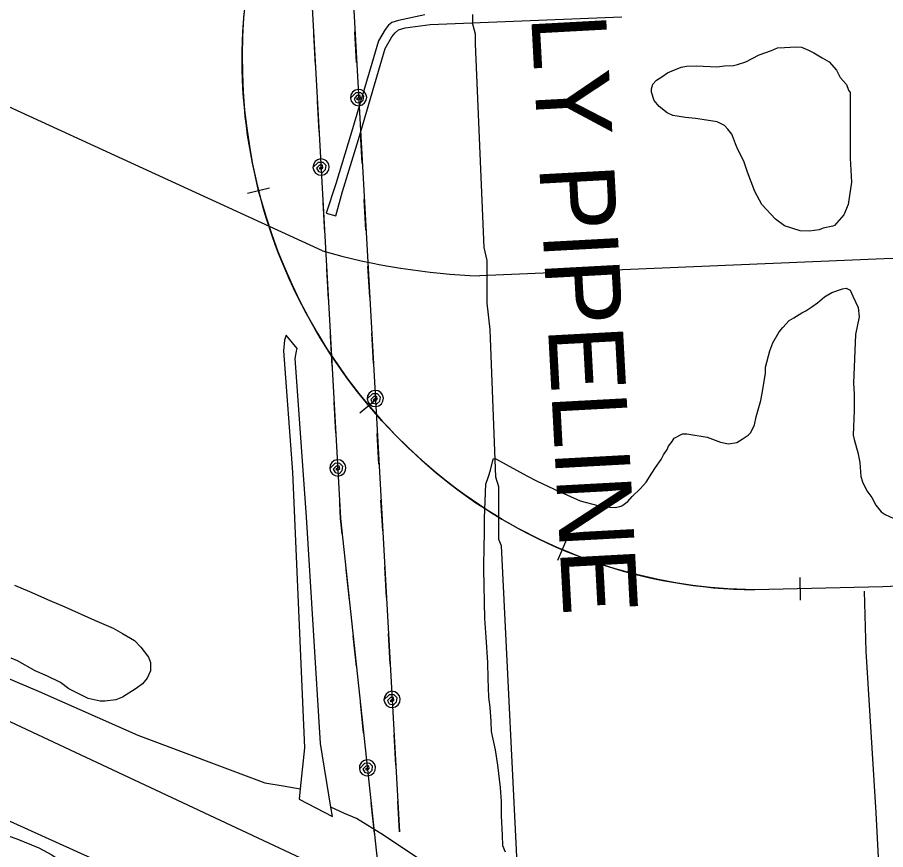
# Model space of a CAD drawing. Extents: x 3297716 to 3335574, y 688621 to 713991.
# Drawn here: x 3315173 to 3316135, y 706588 to 707510 of the extents above; entities that cross this region are included whole.
import ezdxf

# ---------------------------------------------------------------- set-up
doc = ezdxf.new("R2010")
doc.units = 0
for name, color, linetype in [('V-RAIL-TRAK', 7, 'Continuous'), ('V-ROAD-CNTR', 7, 'Continuous'), ('V-SITE-VEGE', 7, 'Continuous'), ('V-TOPO-SHOR', 7, 'Continuous'), ('V-UTIL-IDEN', 7, 'Continuous'), ('V-UTIL-LINE', 7, 'Continuous')]:
    doc.layers.add(name, color=color, linetype=linetype)

msp = doc.modelspace()

# ---------------------------------------------------------------- linework, layer by layer
at = {"layer": 'V-RAIL-TRAK'}
for points in [[(3315911.85, 706881.83), (3315902.22, 706883.39), (3315892.54, 706885.12), (3315882.97, 706887.01), (3315873.4, 706889.01), (3315863.84, 706891.24), (3315854.39, 706893.64), (3315844.94, 706896.21), (3315835.55, 706898.88), (3315826.16, 706901.78), (3315816.88, 706904.8), (3315807.61, 706908.03), (3315798.45, 706911.38), (3315789.29, 706914.89), (3315780.24, 706918.58), (3315771.25, 706922.43), (3315762.32, 706926.39), (3315753.45, 706930.57), (3315744.64, 706934.87), (3315735.94, 706939.33), (3315727.29, 706943.91), (3315718.76, 706948.71), (3315710.29, 706953.62), (3315701.93, 706958.64), (3315693.63, 706963.82), (3315685.45, 706969.18), (3315677.32, 706974.7), (3315669.3, 706980.28), (3315661.4, 706986.08), (3315653.61, 706991.99), (3315653.39, 706992.14), (3315645.16, 706998.59), (3315637.12, 707005.21), (3315629.2, 707011.96), (3315621.3, 707018.84), (3315613.59, 707025.88), (3315606.04, 707033.02), (3315598.52, 707040.29), (3315591.19, 707047.72), (3315584.02, 707055.25), (3315576.91, 707062.96), (3315570, 707070.73), (3315563.17, 707078.6), (3315556.48, 707086.66), (3315550, 707094.79), (3315543.63, 707103.06), (3315537.38, 707111.39), (3315531.28, 707119.91), (3315525.34, 707128.45), (3315519.55, 707137.17), (3315513.93, 707145.92), (3315508.42, 707154.81), (3315503.11, 707163.77), (3315497.96, 707172.83), (3315492.93, 707181.96), (3315488.09, 707191.23), (3315483.37, 707200.56), (3315478.86, 707209.96), (3315474.47, 707219.42), (3315470.32, 707228.99), (3315466.29, 707238.62), (3315462.43, 707248.28), (3315458.73, 707258.04), (3315455.23, 707267.86), (3315451.88, 707277.79), (3315448.67, 707287.7), (3315445.7, 707297.72), (3315442.9, 707307.76), (3315440.22, 707317.86), (3315437.75, 707327.95), (3315435.47, 707338.18), (3315433.33, 707348.39), (3315431.44, 707358.64), (3315429.63, 707368.89), (3315428.07, 707379.26), (3315426.68, 707389.56), (3315425.46, 707399.89), (3315424.4, 707410.32), (3315423.6, 707420.7), (3315422.88, 707431.1), (3315422.41, 707441.52), (3315422.07, 707452), (3315421.95, 707462.38), (3315422.04, 707472.83), (3315422.25, 707483.25), (3315422.64, 707493.7), (3315423.28, 707504.09), (3315424.05, 707514.54)], [(3315428.03, 707315.07), (3315452.31, 707321.01)], [(3315552.59, 707071.78), (3315571.83, 707087.74)], [(3319087.77, 707006.09), (3318715.77, 706990.51), (3318149.09, 706964.31), (3317360.21, 706932.56), (3316916.07, 706913.65), (3316426.52, 706891.66), (3316132.26, 706878.72), (3315989.83, 706875.58)], [(3315771.87, 706908.56), (3315781.71, 706931.54)], [(3316426.52, 706891.66), (3316132.26, 706878.72), (3315989.83, 706875.58), (3315980.02, 706875.74), (3315970.27, 706876.12), (3315960.52, 706876.67), (3315950.72, 706877.34), (3315940.97, 706878.22), (3315931.28, 706879.28), (3315921.54, 706880.44), (3315911.85, 706881.83)], [(3316041.07, 706864.21), (3316040.51, 706889.2)]]:
    msp.add_lwpolyline(points, dxfattribs=at)
for centre, radius, start, end in [((3316019.77, 707464.52), 597.81, 169.74761, 232.20326), ((3315995.64, 707436.23), 560.67, 232.37916, 269.40628)]:
    msp.add_arc(centre, radius, start, end, dxfattribs=at)
at = {"layer": 'V-ROAD-CNTR'}
for points in [[(3315511.15, 707251.17), (3315140.33, 707421.01), (3314659.85, 707639.06), (3314185.51, 707852.06), (3313849.46, 708010.78), (3313573.16, 708135.41)], [(3319461.8, 707383.87), (3318955.87, 707366.07), (3318422.52, 707338.62), (3317888.75, 707319.7), (3317346.71, 707292.57), (3316829.14, 707277.01), (3316283.42, 707246.71), (3316133.67, 707242.46), (3315685.47, 707223.46)], [(3316488, 706140.07), (3315980.47, 706362.35), (3315505.23, 706569.64), (3315058.13, 706779.06), (3314761.81, 706910.52)], [(3314711.62, 706823.88), (3315289.5, 706562.8), (3315847.04, 706315.48), (3316059.2, 706216.15)]]:
    msp.add_lwpolyline(points, dxfattribs=at)
msp.add_arc((3315711.77, 707951.12), 728.13, 254.00699, 267.93011, dxfattribs=at)
at = {"layer": 'V-SITE-VEGE'}
msp.add_lwpolyline([(3316095.79, 707353.9), (3316097.34, 707327.19), (3316093.78, 707302.62), (3316088.77, 707291.11), (3316078.55, 707279.16), (3316076.58, 707278.58), (3316066.09, 707276.4), (3316061.47, 707274.62), (3316050.36, 707273.11), (3316040.62, 707273.49), (3316023.27, 707278.72), (3316013.16, 707286.27), (3315998.19, 707302.47), (3315990.31, 707317.08), (3315982.03, 707338.21), (3315977.98, 707350.72), (3315971.32, 707363.34), (3315968.97, 707369.93), (3315965.41, 707378.53), (3315964.84, 707380.5), (3315960.5, 707385.87), (3315956.76, 707389.92), (3315948.47, 707394.15), (3315941.35, 707395.08), (3315924.55, 707397.68), (3315913.54, 707398.77), (3315899.33, 707401.28), (3315892.94, 707404.12), (3315884.1, 707410.98), (3315878.52, 707417.7), (3315875.63, 707426.91), (3315875.78, 707430.81), (3315877.29, 707435.95), (3315881.36, 707440.34), (3315887.35, 707444.01), (3315893.37, 707448.32), (3315898.67, 707450.72), (3315908.59, 707454.88), (3315914.48, 707455.95), (3315925.54, 707456.17), (3315948.27, 707455.27), (3315956.76, 707456.24), (3315966.52, 707456.51), (3315971.11, 707457.63), (3315980.33, 707460.52), (3315994.95, 707468.4), (3316008.78, 707473.06), (3316015.4, 707476.05), (3316023.22, 707476.39), (3316035.6, 707477.21), (3316042.09, 707476.95), (3316049.76, 707473.4), (3316055.5, 707470.57), (3316065.03, 707465), (3316072.67, 707460.8), (3316080.76, 707451.38), (3316084.99, 707443.41), (3316091.83, 707435.34), (3316094.2, 707429.39), (3316096.04, 707426.72)], close=True, dxfattribs=at)
for points in [[(3315709.55, 706640.82), (3315708.21, 706656.47), (3315705.29, 706681.3), (3315702.7, 706698.31), (3315698.3, 706718.64), (3315698.08, 706729.7), (3315696.75, 706745.35), (3315695.23, 706756.47), (3315694.75, 706777.29), (3315694.13, 706794.87), (3315692.63, 706822.89), (3315690.85, 706843.77), (3315689.74, 706898.43), (3315690.19, 706926.37), (3315690.5, 706934.16), (3315690.66, 706954.96), (3315692.14, 706992.62), (3315695.07, 707000.95), (3315697.29, 707008.02), (3315699.67, 707018.98), (3315700.4, 707020.9), (3315703, 707020.8), (3315737.37, 707001.9), (3315748.2, 706996.27), (3315767.99, 706987.04), (3315796.75, 706974.21), (3315816.05, 706968.9), (3315822.49, 706967.35), (3315835.48, 706966.84), (3315840.72, 706967.93), (3315842.69, 706968.5), (3315849.39, 706973.44), (3315854.16, 706979.11), (3315863.61, 706987.84), (3315869.73, 706994.75), (3315875.98, 707004.91), (3315880.13, 707011.25), (3315886.33, 707020.11), (3315889.13, 707025.2), (3315893.25, 707030.89), (3315894.71, 707034.74), (3315898.81, 707039.78), (3315900.91, 707043.59), (3315910.2, 707048.43), (3315914.74, 707048.26), (3315937.36, 707044.77), (3315952.09, 707038.99), (3315961.13, 707037.33), (3315970.29, 707038.92), (3315976.29, 707042.59), (3315982.96, 707046.88), (3315985.69, 707050.02), (3315989.91, 707058.31), (3315991.57, 707067.35), (3315996.83, 707085.35), (3315999.26, 707097.61), (3316001.92, 707115.71), (3316002.17, 707122.2), (3316006.78, 707140.23), (3316010.38, 707149.19), (3316017.36, 707161.27), (3316021.46, 707166.31), (3316028.25, 707173.84), (3316033.58, 707176.89), (3316042.24, 707182.4), (3316046.89, 707184.82), (3316053.56, 707189.11), (3316059.58, 707193.42), (3316067.66, 707200.26), (3316075.65, 707205.15), (3316087.51, 707209.23), (3316091.43, 707209.73), (3316095.9, 707207.6), (3316098.89, 707200.98), (3316104.9, 707188.39), (3316105.79, 707177.95), (3316101.78, 707158.61), (3316099.67, 707104.72), (3316100.48, 707092.34), (3316100.42, 707074.13), (3316099.35, 707046.87), (3316100.47, 707042.27), (3316104.45, 707027.81), (3316106.62, 707016.67), (3316107.95, 707001.01), (3316109.67, 706995.09), (3316114.48, 706985.15), (3316120.04, 706977.78), (3316124.26, 706969.16), (3316130.47, 706961.77), (3316134.92, 706958.99), (3316144.5, 706954.71)], [(3315169.77, 706880.53), (3315186.23, 706873.62), (3315208.87, 706863.75), (3315225.33, 706856.85), (3315258.27, 706842.02)], [(3315258.27, 706842.02), (3315278.84, 706833.14), (3315289.16, 706827.16), (3315302.57, 706819.19), (3315309.83, 706812.15), (3315318.18, 706801.03), (3315320.32, 706794.93), (3315320.46, 706785.73), (3315316.5, 706777.49), (3315311.48, 706771.28), (3315304.4, 706766.06), (3315289.21, 706756.63), (3315282.11, 706753.45), (3315269.86, 706752.24), (3315264.75, 706752.17), (3315251.42, 706755.03), (3315243.18, 706758.99), (3315229.79, 706765.94), (3315220.48, 706772.95), (3315206.06, 706779.89), (3315192.68, 706785.81), (3315173.09, 706796.76), (3315165.89, 706799.71)], [(3315031.26, 706647.39), (3315039.45, 706646.5), (3315055.84, 706643.68), (3315083.56, 706635.93), (3315097.95, 706631.04), (3315118.51, 706623.18), (3315130.87, 706617.23), (3315152.5, 706606.32), (3315172.03, 706599.46), (3315196.71, 706589.62), (3315211.14, 706581.67), (3315225.61, 706571.66), (3315247.23, 706561.78), (3315263.69, 706554.87), (3315284.31, 706542.92), (3315299.77, 706534.98)], [(3315713.85, 706584.73), (3315710.89, 706592), (3315710.69, 706603.71), (3315709.59, 706625.21), (3315709.55, 706640.82)]]:
    msp.add_lwpolyline(points, dxfattribs=at)
at = {"layer": 'V-TOPO-SHOR'}
for points in [[(3315624.36, 707512.59), (3315595.33, 707506.41), (3315587.94, 707504.38), (3315584.2, 707501.17), (3315580.42, 707496.49), (3315573.15, 707483.81), (3315565.58, 707458.67), (3315543.25, 707382.85), (3315525.76, 707325.28), (3315515.12, 707292.83), (3315525.98, 707289.94), (3315533.27, 707317.03), (3315550.77, 707374.6), (3315573.1, 707450.42), (3315580.66, 707475.56), (3315587.93, 707488.23), (3315591.71, 707492.92), (3315595.45, 707496.13), (3315602.84, 707498.16), (3315630.45, 707501.92), (3315842.68, 707510.46)], [(3315485.02, 706643.51), (3315522.04, 706624.16), (3315520.31, 706634.62), (3315508.64, 706705.36), (3315493.21, 706956.59), (3315480.8, 707132.02), (3315482.18, 707139.88), (3315483.04, 707142.83), (3315470.88, 707157.91), (3315469, 707152.16), (3315467.68, 707140.55), (3315477.59, 707005.82), (3315488.97, 706751.16), (3315491.24, 706700.38), (3315486.28, 706655.07), (3315485.02, 706643.51)], [(3316127.67, 706338.58), (3316133.45, 706388.23), (3316134.81, 706439.6), (3316124.93, 706628.28), (3316113.51, 706807.66), (3316111.86, 706874.18)], [(3315069.37, 706816.91), (3315196.87, 706762.82), (3315306.34, 706714.42), (3315447.27, 706661.66), (3315467.5, 706658.23), (3315486.28, 706655.07)], [(3315843.84, 706472.66), (3315723.45, 706526.49), (3315616.54, 706578.28), (3315578.79, 706603.49), (3315548.61, 706622.08), (3315535.45, 706627.48), (3315520.31, 706634.62)]]:
    msp.add_lwpolyline(points, dxfattribs=at)
at = {"layer": 'V-UTIL-LINE'}
for points in [[(3315264.02, 711804.14), (3315332.81, 710592.66), (3315359.73, 710004.73), (3315464.01, 708160.7), (3315531.11, 706954.47), (3315629.3, 706041.24), (3315627.09, 705388.67), (3315661.71, 704739.83), (3315220.47, 703613.16)], [(3315430.14, 709665.11), (3315533.45, 707737.33), (3315596.29, 706607.29)], [(3315706.41, 706935.01), (3315706.41, 706938.61), (3315706.4, 706949.55), (3315706.39, 706956.83), (3315706.39, 706960.45), (3315706.38, 706967.73), (3315706.37, 706974.99), (3315706.37, 706978.64), (3315706.37, 706982.27), (3315706.36, 706989.55), (3315703.23, 707000.46), (3315696.74, 707164.12), (3315693.59, 707193.19), (3315693.56, 707218.66), (3315693.54, 707240.48), (3315690.34, 707255.01), (3315680.67, 707480.49), (3315680.66, 707491.4), (3315677.51, 707502.31), (3315677.5, 707505.94), (3315677.5, 707513.22)], [(3315548.88, 707459.97), (3315546.99, 707493.92)], [(3315503.17, 707456.88), (3315501.28, 707490.82)], [(3315551.04, 707421.03), (3315548.77, 707419.26), (3315550.99, 707418.58), (3315553.12, 707420.32), (3315552.63, 707423.2), (3315549.23, 707423.18), (3315546.02, 707419.76), (3315548.02, 707415.98), (3315552.77, 707414.95), (3315555.99, 707418.21), (3315556.71, 707422.62), (3315553.44, 707426.16), (3315547.93, 707426.18), (3315542.05, 707420.53), (3315542.93, 707417.13), (3315545.04, 707414.32), (3315548.06, 707412.54), (3315551.54, 707412.04), (3315554.94, 707412.92), (3315557.75, 707415.03), (3315559.53, 707418.05), (3315560.03, 707421.53), (3315559.15, 707424.93), (3315557.04, 707427.74), (3315554.02, 707429.52), (3315550.54, 707430.01), (3315547.14, 707429.14), (3315544.33, 707427.03), (3315542.55, 707424.01), (3315542.05, 707420.53)], [(3315507.28, 707382.99), (3315505.39, 707416.94)], [(3315555.09, 707348.14), (3315553.21, 707382.09)], [(3315509.44, 707344.04), (3315507.17, 707342.27), (3315509.4, 707341.59), (3315511.52, 707343.33), (3315511.04, 707346.21), (3315507.64, 707346.19), (3315504.43, 707342.77), (3315506.42, 707339), (3315511.17, 707337.96), (3315514.39, 707341.22), (3315515.12, 707345.63), (3315511.84, 707349.17), (3315506.34, 707349.19), (3315500.46, 707343.54), (3315501.33, 707340.14), (3315503.44, 707337.33), (3315506.47, 707335.55), (3315509.94, 707335.05), (3315513.34, 707335.93), (3315516.15, 707338.04), (3315517.94, 707341.06), (3315518.43, 707344.54), (3315517.55, 707347.94), (3315515.44, 707350.75), (3315512.42, 707352.53), (3315508.94, 707353.03), (3315505.54, 707352.15), (3315502.73, 707350.04), (3315500.95, 707347.02), (3315500.46, 707343.54)], [(3315513.5, 707271.16), (3315511.61, 707305.11)], [(3315559.2, 707274.26), (3315557.31, 707308.2)], [(3315563.31, 707200.37), (3315561.42, 707234.32)], [(3315517.61, 707197.28), (3315515.72, 707231.22)], [(3315521.72, 707123.39), (3315519.83, 707157.34)], [(3315567.42, 707126.49), (3315565.53, 707160.43)], [(3315569.58, 707087.54), (3315567.31, 707085.78), (3315569.54, 707085.09), (3315571.66, 707086.83), (3315571.18, 707089.72), (3315567.78, 707089.69), (3315564.57, 707086.28), (3315566.56, 707082.5), (3315571.31, 707081.47), (3315574.53, 707084.72), (3315575.26, 707089.14), (3315571.98, 707092.68), (3315566.48, 707092.7), (3315560.6, 707087.05), (3315561.47, 707083.64), (3315563.58, 707080.84), (3315566.61, 707079.05), (3315570.08, 707078.56), (3315573.48, 707079.43), (3315576.29, 707081.54), (3315578.08, 707084.57), (3315578.57, 707088.04), (3315577.69, 707091.44), (3315575.58, 707094.25), (3315572.56, 707096.04), (3315569.08, 707096.53), (3315565.68, 707095.66), (3315562.88, 707093.55), (3315561.09, 707090.52), (3315560.6, 707087.05)], [(3315525.83, 707049.51), (3315523.94, 707083.45)], [(3315573.63, 707014.66), (3315571.75, 707048.61)], [(3315527.99, 707010.56), (3315525.72, 707008.79), (3315527.95, 707008.1), (3315530.07, 707009.84), (3315529.59, 707012.73), (3315526.19, 707012.7), (3315522.98, 707009.29), (3315524.97, 707005.51), (3315529.72, 707004.48), (3315532.94, 707007.74), (3315533.67, 707012.15), (3315530.39, 707015.69), (3315524.89, 707015.71), (3315519.01, 707010.06), (3315519.88, 707006.66), (3315521.99, 707003.85), (3315525.02, 707002.06), (3315528.49, 707001.57), (3315531.9, 707002.45), (3315534.7, 707004.56), (3315536.49, 707007.58), (3315536.98, 707011.06), (3315536.1, 707014.46), (3315534, 707017.26), (3315530.97, 707019.05), (3315527.49, 707019.54), (3315524.09, 707018.67), (3315521.29, 707016.56), (3315519.5, 707013.53), (3315519.01, 707010.06)], [(3315577.74, 706940.77), (3315575.85, 706974.72)], [(3315532.91, 706937.75), (3315531.11, 706954.47), (3315530.16, 706971.62)], [(3315728.9, 706527.7), (3315709.61, 706924.1), (3315706.42, 706931.33), (3315706.41, 706935.01)], [(3315540.82, 706864.17), (3315537.19, 706897.98)], [(3315581.85, 706866.89), (3315579.96, 706900.83)], [(3315548.73, 706790.6), (3315545.1, 706824.4)], [(3315585.96, 706793), (3315584.07, 706826.95)], [(3315588.13, 706754.06), (3315585.85, 706752.29), (3315588.08, 706751.61), (3315590.2, 706753.35), (3315589.72, 706756.24), (3315586.32, 706756.21), (3315583.11, 706752.79), (3315585.1, 706749.02), (3315589.85, 706747.99), (3315593.07, 706751.24), (3315593.8, 706755.65), (3315590.52, 706759.2), (3315585.02, 706759.21), (3315579.14, 706753.56), (3315580.02, 706750.16), (3315582.12, 706747.35), (3315585.15, 706745.57), (3315588.63, 706745.07), (3315592.03, 706745.95), (3315594.83, 706748.06), (3315596.62, 706751.08), (3315597.11, 706754.56), (3315596.24, 706757.96), (3315594.13, 706760.77), (3315591.1, 706762.55), (3315587.63, 706763.05), (3315584.23, 706762.17), (3315581.42, 706760.06), (3315579.63, 706757.04), (3315579.14, 706753.56)], [(3315556.64, 706717.02), (3315553.01, 706750.83)], [(3315592.18, 706681.17), (3315590.29, 706715.12)], [(3315560.81, 706678.23), (3315558.64, 706676.35), (3315560.89, 706675.78), (3315562.92, 706677.63), (3315562.29, 706680.49), (3315558.9, 706680.29), (3315555.87, 706676.71), (3315558.05, 706673.04), (3315562.85, 706672.26), (3315565.9, 706675.68), (3315566.4, 706680.12), (3315562.94, 706683.49), (3315557.45, 706683.22), (3315551.86, 706677.27), (3315552.91, 706673.92), (3315555.17, 706671.23), (3315558.28, 706669.6), (3315561.77, 706669.29), (3315565.13, 706670.34), (3315567.82, 706672.59), (3315569.45, 706675.7), (3315569.76, 706679.2), (3315568.71, 706682.55), (3315566.46, 706685.24), (3315563.35, 706686.87), (3315559.85, 706687.18), (3315556.5, 706686.13), (3315553.81, 706683.88), (3315552.18, 706680.77), (3315551.86, 706677.27)], [(3315568.62, 706605.66), (3315564.98, 706639.47)], [(3315596.29, 706607.29), (3315594.4, 706641.23)]]:
    msp.add_lwpolyline(points, dxfattribs=at)

# ---------------------------------------------------------------- texts
at = {"layer": 'V-UTIL-IDEN'}
msp.add_text('SUPPLY PIPELINE', height=82.9998, rotation=273.09486, dxfattribs=at).set_placement((3315725.92, 707813.17))

doc.saveas('drawing.dxf')
